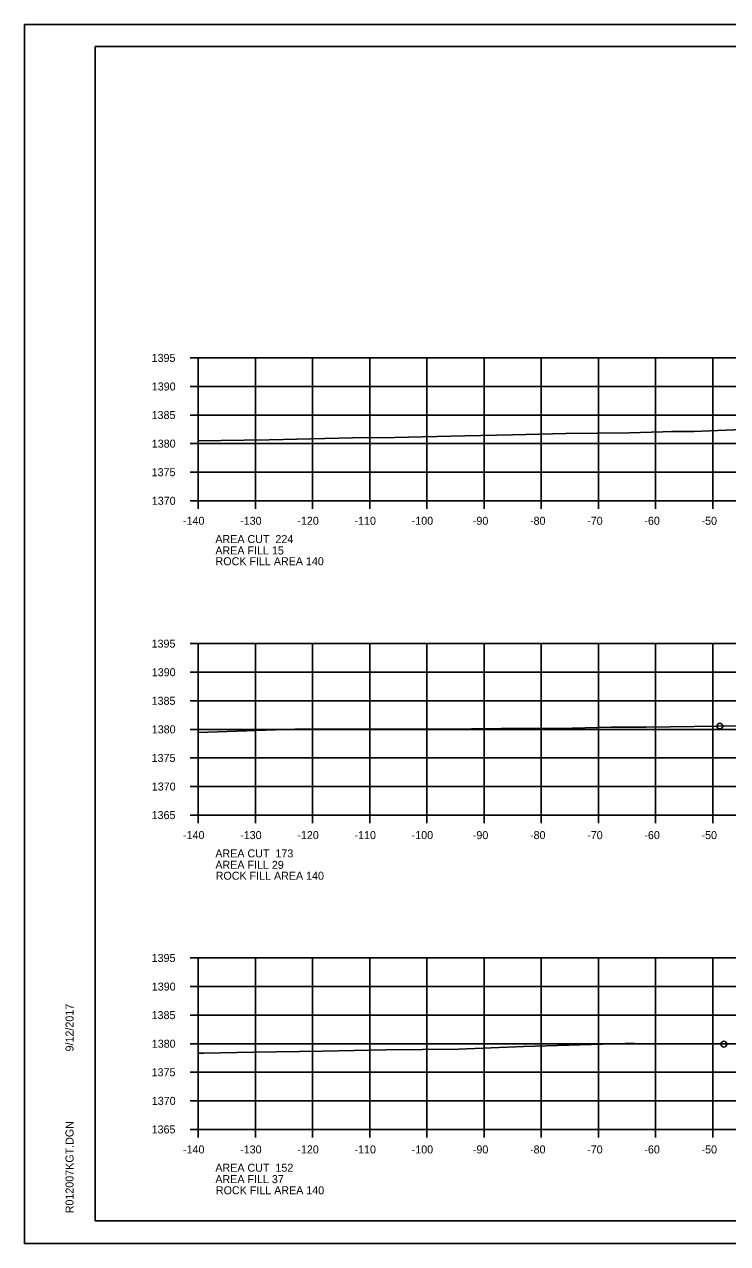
# Model space of a CAD drawing. Extents: x 1374311 to 1383814, y 384102 to 406278.
# Drawn here: x 1382469.7 to 1382592.7, y 404571.7 to 404785.1 of the extents above; entities that cross this region are included whole.
import ezdxf

# ---------------------------------------------------------------- set-up
doc = ezdxf.new("R2010")
doc.units = 0
for name, color, linetype in [('R_Axis', 7, 'Continuous'), ('R_Axis Annot', 7, 'Continuous'), ('R_Border', 7, 'Continuous'), ('R_Exist Surface', 7, 'Continuous'), ('R_Fin Surface', 7, 'Continuous'), ('R_Grid', 7, 'Continuous'), ('R_No Plot', 7, 'Continuous')]:
    doc.layers.add(name, color=color, linetype=linetype)

msp = doc.modelspace()

# ---------------------------------------------------------------- linework, layer by layer
at = {"layer": 'R_Axis'}
for p, q in [((1382498.67, 404726.71), (1382500.07, 404726.71)), ((1382500.07, 404701.71), (1382500.07, 404726.71)), ((1382498.67, 404721.71), (1382500.07, 404721.71)), ((1382498.67, 404716.71), (1382500.07, 404716.71)), ((1382498.67, 404711.71), (1382500.07, 404711.71)), ((1382498.67, 404706.71), (1382500.07, 404706.71)), ((1382498.67, 404701.71), (1382500.07, 404701.71)), ((1382500.07, 404701.71), (1382780.07, 404701.71)), ((1382500.07, 404700.31), (1382500.07, 404701.71)), ((1382510.07, 404700.31), (1382510.07, 404701.71)), ((1382520.07, 404700.31), (1382520.07, 404701.71)), ((1382530.07, 404700.31), (1382530.07, 404701.71)), ((1382540.07, 404700.31), (1382540.07, 404701.71)), ((1382550.07, 404700.31), (1382550.07, 404701.71)), ((1382560.07, 404700.31), (1382560.07, 404701.71)), ((1382570.07, 404700.31), (1382570.07, 404701.71)), ((1382580.07, 404700.31), (1382580.07, 404701.71)), ((1382590.07, 404700.31), (1382590.07, 404701.71)), ((1382498.67, 404676.71), (1382500.07, 404676.71)), ((1382500.07, 404646.71), (1382500.07, 404676.71)), ((1382498.67, 404671.71), (1382500.07, 404671.71)), ((1382498.67, 404666.71), (1382500.07, 404666.71)), ((1382498.67, 404661.71), (1382500.07, 404661.71)), ((1382498.67, 404656.71), (1382500.07, 404656.71)), ((1382498.67, 404651.71), (1382500.07, 404651.71)), ((1382498.67, 404646.71), (1382500.07, 404646.71)), ((1382500.07, 404646.71), (1382780.07, 404646.71)), ((1382500.07, 404645.31), (1382500.07, 404646.71)), ((1382510.07, 404645.31), (1382510.07, 404646.71)), ((1382520.07, 404645.31), (1382520.07, 404646.71)), ((1382530.07, 404645.31), (1382530.07, 404646.71)), ((1382540.07, 404645.31), (1382540.07, 404646.71)), ((1382550.07, 404645.31), (1382550.07, 404646.71)), ((1382560.07, 404645.31), (1382560.07, 404646.71)), ((1382570.07, 404645.31), (1382570.07, 404646.71)), ((1382580.07, 404645.31), (1382580.07, 404646.71)), ((1382590.07, 404645.31), (1382590.07, 404646.71)), ((1382498.67, 404621.71), (1382500.07, 404621.71)), ((1382500.07, 404591.71), (1382500.07, 404621.71)), ((1382498.67, 404616.71), (1382500.07, 404616.71)), ((1382498.67, 404611.71), (1382500.07, 404611.71)), ((1382498.67, 404606.71), (1382500.07, 404606.71)), ((1382498.67, 404601.71), (1382500.07, 404601.71)), ((1382498.67, 404596.71), (1382500.07, 404596.71)), ((1382498.67, 404591.71), (1382500.07, 404591.71)), ((1382500.07, 404591.71), (1382780.07, 404591.71)), ((1382500.07, 404590.31), (1382500.07, 404591.71)), ((1382510.07, 404590.31), (1382510.07, 404591.71)), ((1382520.07, 404590.31), (1382520.07, 404591.71)), ((1382530.07, 404590.31), (1382530.07, 404591.71)), ((1382540.07, 404590.31), (1382540.07, 404591.71)), ((1382550.07, 404590.31), (1382550.07, 404591.71)), ((1382560.07, 404590.31), (1382560.07, 404591.71)), ((1382570.07, 404590.31), (1382570.07, 404591.71)), ((1382580.07, 404590.31), (1382580.07, 404591.71)), ((1382590.07, 404590.31), (1382590.07, 404591.71))]:
    msp.add_line(p, q, dxfattribs=at)
at = {"layer": 'R_Border'}
for p, q in [((1382482.07, 404781.17), (1382798.25, 404781.17)), ((1382482.07, 404575.71), (1382482.07, 404781.17)), ((1382482.07, 404575.71), (1382482.07, 404575.71)), ((1382798.25, 404575.71), (1382482.07, 404575.71))]:
    msp.add_line(p, q, dxfattribs=at)
at = {"layer": 'R_Exist Surface'}
for points in [[(1382500.07, 404712.17), (1382508.13, 404712.34), (1382512.5, 404712.37), (1382527.06, 404712.71), (1382534.38, 404712.81), (1382546.69, 404713.09), (1382555.05, 404713.26), (1382564.35, 404713.47), (1382575.45, 404713.62), (1382581.34, 404713.76), (1382582.87, 404713.81), (1382586.75, 404713.83), (1382596.63, 404714.25)], [(1382500.07, 404661.19), (1382516.95, 404661.75), (1382518.57, 404661.75), (1382520.66, 404661.75), (1382530.14, 404661.74), (1382535.02, 404661.76), (1382542.37, 404661.76), (1382547.88, 404661.78), (1382553.05, 404661.88), (1382565.51, 404661.95), (1382572.31, 404662.08), (1382578.45, 404662.12), (1382599.34, 404662.4)], [(1382500.07, 404605.03), (1382501.07, 404605.06), (1382509.75, 404605.22), (1382521.81, 404605.43), (1382532.89, 404605.61), (1382545.63, 404605.78), (1382556.96, 404606.21), (1382574.78, 404606.75), (1382576.47, 404606.72), (1382578.06, 404606.7), (1382597.25, 404606.61)]]:
    msp.add_lwpolyline(points, dxfattribs=at)
at = {"layer": 'R_Grid'}
for p, q in [((1382500.07, 404726.71), (1382780.07, 404726.71)), ((1382500.07, 404701.71), (1382500.07, 404726.71)), ((1382510.07, 404701.71), (1382510.07, 404726.71)), ((1382520.07, 404701.71), (1382520.07, 404726.71)), ((1382530.07, 404701.71), (1382530.07, 404726.71)), ((1382540.07, 404701.71), (1382540.07, 404726.71)), ((1382550.07, 404701.71), (1382550.07, 404726.71)), ((1382560.07, 404701.71), (1382560.07, 404726.71)), ((1382570.07, 404701.71), (1382570.07, 404726.71)), ((1382580.07, 404701.71), (1382580.07, 404726.71)), ((1382590.07, 404701.71), (1382590.07, 404726.71)), ((1382500.07, 404721.71), (1382780.07, 404721.71)), ((1382500.07, 404716.71), (1382780.07, 404716.71)), ((1382500.07, 404711.71), (1382780.07, 404711.71)), ((1382500.07, 404706.71), (1382780.07, 404706.71)), ((1382500.07, 404701.71), (1382780.07, 404701.71)), ((1382500.07, 404676.71), (1382780.07, 404676.71)), ((1382500.07, 404646.71), (1382500.07, 404676.71)), ((1382510.07, 404646.71), (1382510.07, 404676.71)), ((1382520.07, 404646.71), (1382520.07, 404676.71)), ((1382530.07, 404646.71), (1382530.07, 404676.71)), ((1382540.07, 404646.71), (1382540.07, 404676.71)), ((1382550.07, 404646.71), (1382550.07, 404676.71)), ((1382560.07, 404646.71), (1382560.07, 404676.71)), ((1382570.07, 404646.71), (1382570.07, 404676.71)), ((1382580.07, 404646.71), (1382580.07, 404676.71)), ((1382590.07, 404646.71), (1382590.07, 404676.71)), ((1382500.07, 404671.71), (1382780.07, 404671.71)), ((1382500.07, 404666.71), (1382780.07, 404666.71)), ((1382500.07, 404661.71), (1382780.07, 404661.71)), ((1382500.07, 404656.71), (1382780.07, 404656.71)), ((1382500.07, 404651.71), (1382780.07, 404651.71)), ((1382500.07, 404646.71), (1382780.07, 404646.71)), ((1382500.07, 404621.71), (1382780.07, 404621.71)), ((1382500.07, 404591.71), (1382500.07, 404621.71)), ((1382510.07, 404591.71), (1382510.07, 404621.71)), ((1382520.07, 404591.71), (1382520.07, 404621.71)), ((1382530.07, 404591.71), (1382530.07, 404621.71)), ((1382540.07, 404591.71), (1382540.07, 404621.71)), ((1382550.07, 404591.71), (1382550.07, 404621.71)), ((1382560.07, 404591.71), (1382560.07, 404621.71)), ((1382570.07, 404591.71), (1382570.07, 404621.71)), ((1382580.07, 404591.71), (1382580.07, 404621.71)), ((1382590.07, 404591.71), (1382590.07, 404621.71)), ((1382500.07, 404616.71), (1382780.07, 404616.71)), ((1382500.07, 404611.71), (1382780.07, 404611.71)), ((1382500.07, 404606.71), (1382780.07, 404606.71)), ((1382500.07, 404601.71), (1382780.07, 404601.71)), ((1382500.07, 404596.71), (1382780.07, 404596.71)), ((1382500.07, 404591.71), (1382780.07, 404591.71))]:
    msp.add_line(p, q, dxfattribs=at)
at = {"layer": 'R_No Plot'}
for p, q in [((1382469.67, 404785.07), (1382803, 404785.07)), ((1382469.67, 404571.73), (1382803, 404571.73))]:
    msp.add_line(p, q, dxfattribs=at)
for points in [[(1382469.66, 404785.07), (1382803, 404785.07), (1382803, 404571.73), (1382469.66, 404571.73)], [(1382715.99, 404781.17), (1382715.99, 404771.29), (1382751.72, 404771.29), (1382751.72, 404768.37), (1382774.92, 404768.37), (1382774.92, 404744.04), (1382798.25, 404744.04), (1382798.25, 404575.71), (1382482.07, 404575.71), (1382482.07, 404781.17)]]:
    msp.add_lwpolyline(points, close=True, dxfattribs=at)
for centre in [(1382591.31, 404662.29), (1382591.31, 404662.29), (1382592.03, 404606.63), (1382592.03, 404606.63)]:
    msp.add_circle(centre, 0.5, dxfattribs=at)

# ---------------------------------------------------------------- texts
at = {"layer": 'R_Axis Annot'}
for s, p in [('1395', (1382491.92, 404726.01)), ('1390', (1382491.95, 404721.01)), ('1385', (1382491.92, 404716.01)), ('1380', (1382491.95, 404711.01)), ('1375', (1382491.92, 404706.01)), ('1370', (1382491.95, 404701.01)), ('-140', (1382497.41, 404697.51)), ('-130', (1382507.41, 404697.51)), ('-120', (1382517.41, 404697.51)), ('-110', (1382527.41, 404697.51)), ('-100', (1382537.41, 404697.51)), ('-90', (1382548.11, 404697.51)), ('-80', (1382558.11, 404697.51)), ('-70', (1382568.11, 404697.51)), ('-60', (1382578.11, 404697.51)), ('-50', (1382588.11, 404697.51)), ('AREA CUT  224', (1382503.07, 404694.31)), ('AREA FILL 15', (1382503.07, 404692.31)), ('1395', (1382491.92, 404676.01)), ('1390', (1382491.95, 404671.01)), ('1385', (1382491.92, 404666.01)), ('1380', (1382491.95, 404661.01)), ('1375', (1382491.92, 404656.01)), ('1370', (1382491.95, 404651.01)), ('1365', (1382491.92, 404646.01)), ('-140', (1382497.41, 404642.51)), ('-130', (1382507.41, 404642.51)), ('-120', (1382517.41, 404642.51)), ('-110', (1382527.41, 404642.51)), ('-100', (1382537.41, 404642.51)), ('-90', (1382548.11, 404642.51)), ('-80', (1382558.11, 404642.51)), ('-70', (1382568.11, 404642.51)), ('-60', (1382578.11, 404642.51)), ('-50', (1382588.11, 404642.51)), ('AREA CUT  173', (1382503.07, 404639.31)), ('AREA FILL 29', (1382503.07, 404637.31)), ('1395', (1382491.92, 404621.01)), ('1390', (1382491.95, 404616.01)), ('1385', (1382491.92, 404611.01)), ('1380', (1382491.95, 404606.01)), ('1375', (1382491.92, 404601.01)), ('1370', (1382491.95, 404596.01)), ('1365', (1382491.92, 404591.01)), ('-140', (1382497.41, 404587.51)), ('-130', (1382507.41, 404587.51)), ('-120', (1382517.41, 404587.51)), ('-110', (1382527.41, 404587.51)), ('-100', (1382537.41, 404587.51)), ('-90', (1382548.11, 404587.51)), ('-80', (1382558.11, 404587.51)), ('-70', (1382568.11, 404587.51)), ('-60', (1382578.11, 404587.51)), ('-50', (1382588.11, 404587.51)), ('AREA CUT  152', (1382503.07, 404584.31)), ('AREA FILL 37', (1382503.07, 404582.31))]:
    msp.add_text(s, height=1.4, dxfattribs=at).set_placement(p)
at = {"layer": 'R_Border'}
for s, p in [('9/12/2017', (1382478.26, 404605.36)), ('R012007KGT.DGN', (1382478.26, 404577.04))]:
    msp.add_text(s, height=1.4, rotation=90, dxfattribs=at).set_placement(p)
at = {"layer": 'R_Fin Surface'}
for p in [(1382503.1, 404690.43), (1382503.13, 404635.4), (1382503.16, 404580.36)]:
    msp.add_text('ROCK FILL AREA 140', height=1.4, dxfattribs=at).set_placement(p)

doc.saveas('drawing.dxf')
